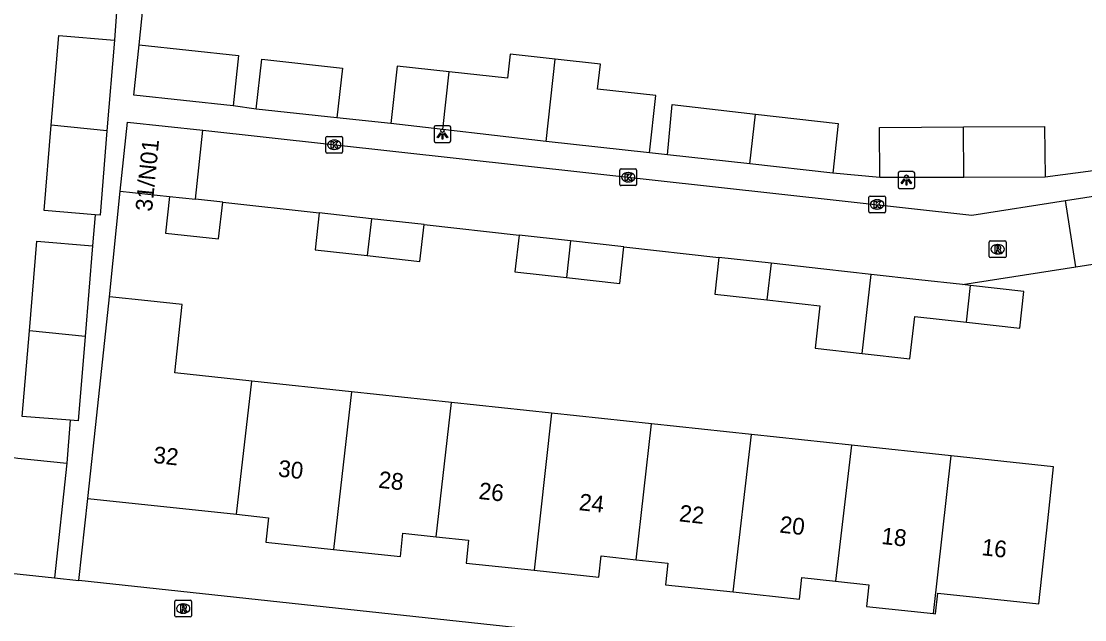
# Model space of a CAD drawing. Extents: x 162026 to 163499, y 387297 to 388169.
# Drawn here: x 162396.7 to 162460.1, y 387458.3 to 387494.1 of the extents above; entities that cross this region are included whole.
import ezdxf

# ---------------------------------------------------------------- set-up
doc = ezdxf.new("R2010")
doc.units = 0
for name, color, linetype in [('IMGEO_Kolk', 7, 'Continuous'), ('IMGEO_Lichtpunt', 7, 'Continuous'), ('IMGEO_Pand', 7, 'Continuous'), ('IMGEO_Pand_nummerreeks', 7, 'Continuous'), ('IMGEO_Rijbaan_lokaal_open', 7, 'Continuous'), ('IMGEO_Rioolput', 7, 'Continuous'), ('IMGEO_Voetpad_open', 7, 'Continuous')]:
    doc.layers.add(name, color=color, linetype=linetype)

msp = doc.modelspace()

# ---------------------------------------------------------------- linework, layer by layer
at = {"layer": 'IMGEO_Kolk'}
for p, q in [((162414.861, 387486.279), (162414.861, 387487.131)), ((162414.936, 387487.205), (162415.788, 387487.205)), ((162415.862, 387487.131), (162415.862, 387486.279)), ((162415.349, 387486.985), (162415.374, 387486.985)), ((162415.788, 387486.205), (162414.936, 387486.205)), ((162415.372, 387486.425), (162415.347, 387486.425)), ((162432.403, 387484.337), (162432.403, 387485.189)), ((162432.478, 387485.263), (162433.33, 387485.263)), ((162433.404, 387485.189), (162433.404, 387484.337)), ((162432.891, 387485.043), (162432.916, 387485.043)), ((162433.33, 387484.263), (162432.478, 387484.263)), ((162432.914, 387484.483), (162432.889, 387484.483)), ((162447.258, 387482.715), (162447.258, 387483.567)), ((162447.333, 387483.641), (162448.185, 387483.641)), ((162447.746, 387483.421), (162447.771, 387483.421)), ((162448.259, 387483.567), (162448.259, 387482.715)), ((162447.769, 387482.861), (162447.744, 387482.861)), ((162448.185, 387482.641), (162447.333, 387482.641))]:
    msp.add_line(p, q, dxfattribs=at)
for points in [[(162414.861, 387486.279), (162414.861, 387487.131)], [(162414.936, 387487.205), (162415.788, 387487.205)], [(162415.862, 387487.131), (162415.862, 387486.279)], [(162415.182, 387486.905), (162415.305, 387486.905), (162415.305, 387486.754), (162415.435, 387486.905), (162415.599, 387486.905), (162415.453, 387486.754), (162415.606, 387486.505), (162415.454, 387486.505), (162415.369, 387486.669), (162415.305, 387486.602), (162415.305, 387486.505), (162415.182, 387486.505), (162415.182, 387486.905)], [(162415.788, 387486.205), (162414.936, 387486.205)], [(162432.403, 387484.337), (162432.403, 387485.189)], [(162432.478, 387485.263), (162433.33, 387485.263)], [(162433.404, 387485.189), (162433.404, 387484.337)], [(162432.724, 387484.963), (162432.847, 387484.963), (162432.847, 387484.812), (162432.977, 387484.963), (162433.141, 387484.963), (162432.995, 387484.812), (162433.148, 387484.563), (162432.996, 387484.563), (162432.911, 387484.727), (162432.847, 387484.66), (162432.847, 387484.563), (162432.724, 387484.563), (162432.724, 387484.963)], [(162433.33, 387484.263), (162432.478, 387484.263)], [(162447.258, 387482.715), (162447.258, 387483.567)], [(162447.333, 387483.641), (162448.185, 387483.641)], [(162447.579, 387483.341), (162447.702, 387483.341), (162447.702, 387483.19), (162447.832, 387483.341), (162447.996, 387483.341), (162447.85, 387483.19), (162448.003, 387482.941), (162447.851, 387482.941), (162447.766, 387483.105), (162447.702, 387483.038), (162447.702, 387482.941), (162447.579, 387482.941), (162447.579, 387483.341)], [(162448.259, 387483.567), (162448.259, 387482.715)], [(162448.185, 387482.641), (162447.333, 387482.641)]]:
    msp.add_lwpolyline(points, dxfattribs=at)
for centre, start, end in [((162414.938, 387487.129), 91.55205, 178.44795), ((162414.938, 387487.129), 91.55205, 178.44795), ((162415.786, 387487.129), 1.55205, 88.44795), ((162415.786, 387487.129), 1.55205, 88.44795), ((162414.938, 387486.281), 181.55205, 268.44795), ((162414.938, 387486.281), 181.55205, 268.44795), ((162415.786, 387486.281), 271.55205, 358.44795), ((162415.786, 387486.281), 271.55205, 358.44795), ((162432.48, 387485.187), 91.55205, 178.44795), ((162432.48, 387485.187), 91.55205, 178.44795), ((162433.328, 387485.187), 1.55205, 88.44795), ((162433.328, 387485.187), 1.55205, 88.44795), ((162432.48, 387484.339), 181.55205, 268.44795), ((162432.48, 387484.339), 181.55205, 268.44795), ((162433.328, 387484.339), 271.55205, 358.44795), ((162433.328, 387484.339), 271.55205, 358.44795), ((162447.335, 387483.565), 91.55205, 178.44795), ((162447.335, 387483.565), 91.55205, 178.44795), ((162448.183, 387483.565), 1.55205, 88.44795), ((162448.183, 387483.565), 1.55205, 88.44795), ((162447.335, 387482.717), 181.55205, 268.44795), ((162447.335, 387482.717), 181.55205, 268.44795), ((162448.183, 387482.717), 271.55205, 358.44795), ((162448.183, 387482.717), 271.55205, 358.44795)]:
    msp.add_arc(centre, 0.0765, start, end, dxfattribs=at)
for centre, major_axis, ratio, start_param, end_param in [((162415.348, 387486.705), (-0.387, 0.002), 0.722429, 4.712389, 7.853982), ((162415.373, 387486.705), (-0.39, 0.002), 0.717154, 1.570796, 4.712389), ((162432.89, 387484.763), (-0.387, 0.002), 0.722429, 4.712389, 7.853982), ((162432.915, 387484.763), (-0.39, 0.002), 0.717154, 1.570796, 4.712389), ((162447.745, 387483.141), (-0.387, 0.002), 0.722429, 4.712389, 7.853982), ((162447.77, 387483.141), (-0.39, 0.002), 0.717154, 1.570796, 4.712389)]:
    msp.add_ellipse(centre, major_axis=major_axis, ratio=ratio, start_param=start_param, end_param=end_param, dxfattribs=at)
at = {"layer": 'IMGEO_Lichtpunt'}
for p, q in [((162421.32, 387487.748), (162421.32, 387486.941)), ((162421.32, 387487.748), (162421.32, 387486.941)), ((162422.222, 387487.843), (162421.414, 387487.843)), ((162422.222, 387487.843), (162421.414, 387487.843)), ((162422.316, 387486.941), (162422.316, 387487.748)), ((162422.316, 387486.941), (162422.316, 387487.748)), ((162421.414, 387486.847), (162422.222, 387486.847)), ((162421.414, 387486.847), (162422.222, 387486.847)), ((162449.004, 387485.004), (162449.004, 387484.197)), ((162449.004, 387485.004), (162449.004, 387484.197)), ((162449.906, 387485.099), (162449.098, 387485.099)), ((162449.906, 387485.099), (162449.098, 387485.099)), ((162450, 387484.197), (162450, 387485.004)), ((162450, 387484.197), (162450, 387485.004)), ((162449.098, 387484.103), (162449.906, 387484.103)), ((162449.098, 387484.103), (162449.906, 387484.103))]:
    msp.add_line(p, q, dxfattribs=at)
for points in [[(162421.694, 387487.412), (162421.733, 387487.384), (162421.545, 387487.122), (162421.507, 387487.149), (162421.694, 387487.412)], [(162421.796, 387487.364), (162421.843, 387487.364), (162421.843, 387487.042), (162421.796, 387487.042), (162421.796, 387487.364)], [(162421.906, 387487.384), (162421.944, 387487.411), (162422.131, 387487.149), (162422.092, 387487.121), (162421.906, 387487.384)], [(162449.378, 387484.668), (162449.417, 387484.64), (162449.229, 387484.378), (162449.191, 387484.405), (162449.378, 387484.668)], [(162449.48, 387484.62), (162449.527, 387484.62), (162449.527, 387484.298), (162449.48, 387484.298), (162449.48, 387484.62)], [(162449.59, 387484.64), (162449.628, 387484.667), (162449.815, 387484.405), (162449.776, 387484.377), (162449.59, 387484.64)]]:
    msp.add_lwpolyline(points, dxfattribs=at)
for centre in [(162421.819, 387487.546), (162449.503, 387484.802)]:
    msp.add_circle(centre, 0.0994, dxfattribs=at)
for centre, start, end in [((162421.414, 387487.748), 90, 180), ((162421.414, 387487.748), 90, 180), ((162422.222, 387487.748), 0, 90), ((162422.222, 387487.748), 0, 90), ((162421.414, 387486.941), 180, 270), ((162421.414, 387486.941), 180, 270), ((162422.222, 387486.941), 270, 0), ((162422.222, 387486.941), 270, 360), ((162449.098, 387485.004), 90, 180), ((162449.098, 387485.004), 90, 180), ((162449.906, 387485.004), 0, 90), ((162449.906, 387485.004), 0, 90), ((162449.098, 387484.197), 180, 270), ((162449.098, 387484.197), 180, 270), ((162449.906, 387484.197), 270, 0), ((162449.906, 387484.197), 270, 360)]:
    msp.add_arc(centre, 0.0946, start, end, dxfattribs=at)
at = {"layer": 'IMGEO_Pand'}
for points in [[(162398.478, 387487.886), (162398.92, 387493.234), (162402.25, 387492.959)], [(162402.25, 387492.959), (162401.802, 387487.532)], [(162409.322, 387489.039), (162403.396, 387489.671), (162403.716, 387492.668)], [(162403.716, 387492.668), (162409.642, 387492.036), (162409.322, 387489.039)], [(162410.696, 387488.835), (162411.045, 387491.824), (162415.853, 387491.29), (162415.523, 387488.318)], [(162428.554, 387491.816), (162425.858, 387492.113), (162425.701, 387490.679), (162422.224, 387491.062)], [(162428.013, 387486.908), (162428.554, 387491.816)], [(162434.18, 387486.229), (162434.555, 387489.641), (162431.077, 387490.024), (162431.241, 387491.52), (162428.554, 387491.816)], [(162422.224, 387491.062), (162419.119, 387491.403), (162418.742, 387487.973)], [(162421.844, 387487.61), (162422.224, 387491.062)], [(162435.24, 387486.1), (162435.526, 387489.101), (162440.493, 387488.541)], [(162415.523, 387488.318), (162410.696, 387488.835)], [(162440.162, 387485.557), (162440.493, 387488.541)], [(162440.493, 387488.541), (162445.426, 387487.985), (162445.114, 387485.01)], [(162401.093, 387482.522), (162398.055, 387482.773), (162398.478, 387487.886)], [(162401.802, 387487.532), (162398.478, 387487.886)], [(162402.59, 387483.936), (162403.028, 387488.051), (162407.524, 387487.572)], [(162421.844, 387487.61), (162418.742, 387487.973)], [(162447.926, 387484.745), (162447.907, 387487.729), (162452.917, 387487.768)], [(162452.917, 387487.768), (162457.738, 387487.806), (162457.783, 387484.771)], [(162452.93, 387484.758), (162452.917, 387487.768)], [(162401.802, 387487.532), (162401.386, 387482.498), (162401.093, 387482.522)], [(162407.086, 387483.458), (162407.524, 387487.572)], [(162428.013, 387486.908), (162421.844, 387487.61)], [(162434.18, 387486.229), (162428.013, 387486.908)], [(162440.162, 387485.557), (162435.24, 387486.1)], [(162445.114, 387485.01), (162440.162, 387485.557)], [(162452.93, 387484.758), (162447.926, 387484.745)], [(162457.783, 387484.771), (162452.93, 387484.758)], [(162402.59, 387483.936), (162405.539, 387483.622)], [(162405.539, 387483.622), (162405.296, 387481.434), (162408.462, 387481.082), (162408.706, 387483.278)], [(162405.539, 387483.622), (162407.086, 387483.458)], [(162408.706, 387483.278), (162407.086, 387483.458)], [(162414.461, 387482.636), (162414.217, 387480.44), (162417.328, 387480.094)], [(162417.58, 387482.289), (162414.461, 387482.636)], [(162417.58, 387482.289), (162417.328, 387480.094)], [(162420.722, 387481.939), (162417.58, 387482.289)], [(162417.328, 387480.094), (162420.478, 387479.743), (162420.722, 387481.939)], [(162397.168, 387475.599), (162397.61, 387480.947), (162400.94, 387480.672)], [(162426.387, 387481.307), (162426.143, 387479.111), (162429.212, 387478.769)], [(162429.453, 387480.966), (162426.387, 387481.307)], [(162429.453, 387480.966), (162429.212, 387478.769)], [(162432.648, 387480.61), (162429.453, 387480.966)], [(162400.94, 387480.672), (162400.492, 387475.245)], [(162429.212, 387478.769), (162432.404, 387478.414), (162432.648, 387480.61)], [(162438.313, 387479.978), (162438.069, 387477.782), (162441.184, 387477.435)], [(162441.437, 387479.63), (162438.313, 387479.978)], [(162441.437, 387479.63), (162441.184, 387477.435)], [(162447.411, 387478.965), (162444.574, 387479.281), (162441.437, 387479.63)], [(162446.861, 387474.237), (162447.411, 387478.965)], [(162452.86, 387478.357), (162450.249, 387478.648), (162447.411, 387478.965)], [(162453.333, 387478.304), (162452.86, 387478.357)], [(162453.085, 387476.109), (162453.333, 387478.304)], [(162453.085, 387476.109), (162456.266, 387475.754), (162456.51, 387477.95), (162453.333, 387478.304)], [(162400.655, 387465.587), (162401.188, 387470.559), (162401.946, 387477.628)], [(162410.435, 387472.596), (162405.848, 387473.088), (162406.285, 387477.163), (162404.233, 387477.383), (162401.946, 387477.628)], [(162441.184, 387477.435), (162444.33, 387477.085), (162444.059, 387474.549), (162446.861, 387474.237)], [(162446.861, 387474.237), (162449.708, 387473.919), (162450.005, 387476.452), (162453.085, 387476.109)], [(162399.602, 387470.25), (162396.745, 387470.486), (162397.168, 387475.599)], [(162400.492, 387475.245), (162397.168, 387475.599)], [(162400.492, 387475.245), (162400.076, 387470.211), (162399.602, 387470.25)], [(162409.524, 387464.636), (162410.435, 387472.596)], [(162416.397, 387471.957), (162410.435, 387472.596)], [(162416.397, 387471.957), (162415.319, 387462.54)], [(162422.361, 387471.317), (162416.397, 387471.957)], [(162421.448, 387463.299), (162422.361, 387471.317)], [(162428.323, 387470.678), (162422.361, 387471.317)], [(162428.323, 387470.678), (162427.292, 387461.29)], [(162434.295, 387470.038), (162428.323, 387470.678)], [(162433.378, 387461.922), (162434.295, 387470.038)], [(162440.258, 387469.398), (162434.295, 387470.038)], [(162439.175, 387459.995), (162440.258, 387469.398)], [(162446.224, 387468.759), (162440.258, 387469.398)], [(162446.224, 387468.759), (162445.28, 387460.644)], [(162452.183, 387468.12), (162446.224, 387468.759)], [(162451.12, 387458.704), (162452.183, 387468.12)], [(162451.12, 387458.704), (162451.243, 387458.691), (162451.375, 387459.924), (162457.401, 387459.278), (162457.934, 387464.25), (162458.279, 387467.466), (162452.183, 387468.12)], [(162395.498, 387461.182), (162396.228, 387468.022), (162396.486, 387467.994), (162399.397, 387467.683)], [(162399.397, 387467.683), (162398.668, 387460.844)], [(162400.655, 387465.587), (162409.524, 387464.636)], [(162409.524, 387464.636), (162411.432, 387464.431), (162411.276, 387462.974), (162415.319, 387462.54)], [(162415.319, 387462.54), (162419.312, 387462.112), (162419.462, 387463.512), (162421.448, 387463.299)], [(162421.448, 387463.299), (162423.375, 387463.092), (162423.229, 387461.726), (162427.292, 387461.29)], [(162427.292, 387461.29), (162431.159, 387460.876), (162431.295, 387462.145), (162433.378, 387461.922)], [(162433.378, 387461.922), (162435.276, 387461.718), (162435.138, 387460.428), (162439.175, 387459.995)], [(162395.498, 387461.182), (162398.668, 387460.844)], [(162439.175, 387459.995), (162443.123, 387459.572), (162443.261, 387460.86), (162445.28, 387460.644)], [(162445.28, 387460.644), (162447.262, 387460.431), (162447.123, 387459.133), (162451.12, 387458.704)]]:
    msp.add_lwpolyline(points, dxfattribs=at)
at = {"layer": 'IMGEO_Rijbaan_lokaal_open'}
for points in [[(162459.001, 387483.37), (162500, 387489.751), (162523.492, 387493.408)], [(162407.524, 387487.572), (162453.408, 387482.499), (162459.001, 387483.37)], [(162459.618, 387479.412), (162459.001, 387483.37)], [(162459.618, 387479.412), (162488.185, 387483.871)], [(162408.706, 387483.278), (162414.461, 387482.636)], [(162420.722, 387481.939), (162426.387, 387481.307)], [(162432.648, 387480.61), (162438.313, 387479.978)], [(162452.86, 387478.357), (162459.618, 387479.412)]]:
    msp.add_lwpolyline(points, dxfattribs=at)
at = {"layer": 'IMGEO_Rioolput'}
for p, q in [((162454.449, 387480.038), (162454.449, 387480.89)), ((162454.524, 387480.964), (162455.376, 387480.964)), ((162455.45, 387480.89), (162455.45, 387480.038)), ((162454.96, 387480.184), (162454.935, 387480.184)), ((162454.937, 387480.744), (162454.962, 387480.744)), ((162455.376, 387479.964), (162454.524, 387479.964)), ((162405.847, 387458.578), (162405.847, 387459.43)), ((162405.922, 387459.504), (162406.774, 387459.504)), ((162406.335, 387459.284), (162406.36, 387459.284)), ((162406.848, 387459.43), (162406.848, 387458.578)), ((162406.358, 387458.724), (162406.333, 387458.724)), ((162406.774, 387458.504), (162405.922, 387458.504))]:
    msp.add_line(p, q, dxfattribs=at)
for points in [[(162454.449, 387480.038), (162454.449, 387480.89)], [(162454.524, 387480.964), (162455.376, 387480.964)], [(162455.45, 387480.89), (162455.45, 387480.038)], [(162455.038, 387480.662), (162454.786, 387480.664), (162454.786, 387480.264)], [(162454.786, 387480.264), (162454.91, 387480.264), (162454.91, 387480.426), (162454.921, 387480.426)], [(162454.964, 387480.583), (162454.91, 387480.583), (162454.91, 387480.502)], [(162454.91, 387480.502), (162454.962, 387480.502)], [(162454.968, 387480.397), (162455.039, 387480.264), (162455.179, 387480.264), (162455.114, 387480.39)], [(162455.376, 387479.964), (162454.524, 387479.964)], [(162405.847, 387458.578), (162405.847, 387459.43)], [(162405.922, 387459.504), (162406.774, 387459.504)], [(162406.436, 387459.202), (162406.184, 387459.204), (162406.184, 387458.804)], [(162406.848, 387459.43), (162406.848, 387458.578)], [(162406.184, 387458.804), (162406.308, 387458.804), (162406.308, 387458.966), (162406.319, 387458.966)], [(162406.362, 387459.123), (162406.308, 387459.123), (162406.308, 387459.042)], [(162406.308, 387459.042), (162406.36, 387459.042)], [(162406.366, 387458.937), (162406.437, 387458.804), (162406.577, 387458.804), (162406.512, 387458.93)], [(162406.774, 387458.504), (162405.922, 387458.504)]]:
    msp.add_lwpolyline(points, dxfattribs=at)
for centre, radius, start, end in [((162454.526, 387480.888), 0.0765, 91.55205, 178.44795), ((162454.526, 387480.888), 0.0765, 91.55205, 178.44795), ((162455.374, 387480.888), 0.0765, 1.55205, 88.44795), ((162455.374, 387480.888), 0.0765, 1.55205, 88.44795), ((162454.92, 387480.373), 0.0533, 26.02933, 88.69889), ((162454.946, 387480.691), 0.19, 274.7715, 282.96867), ((162454.97, 387480.487), 0.0964, 77.00612, 93.18647), ((162454.984, 387480.544), 0.0378, 276.66336, 79.67722), ((162455.037, 387480.552), 0.109, 350.36119, 89.41601), ((162455.035, 387480.552), 0.112, 277.58423, 350.98172), ((162455.019, 387480.337), 0.108, 29.51342, 73.79051), ((162454.526, 387480.04), 0.0765, 181.55205, 268.44795), ((162454.526, 387480.04), 0.0765, 181.55205, 268.44795), ((162455.374, 387480.04), 0.0765, 271.55205, 358.44795), ((162455.374, 387480.04), 0.0765, 271.55205, 358.44795), ((162405.924, 387459.428), 0.0765, 91.55205, 178.44795), ((162405.924, 387459.428), 0.0765, 91.55205, 178.44795), ((162406.435, 387459.092), 0.109, 350.36119, 89.41601), ((162406.772, 387459.428), 0.0765, 1.55205, 88.44795), ((162406.772, 387459.428), 0.0765, 1.55205, 88.44795), ((162405.924, 387458.58), 0.0765, 181.55205, 268.44795), ((162405.924, 387458.58), 0.0765, 181.55205, 268.44795), ((162406.318, 387458.913), 0.0533, 26.02933, 88.69889), ((162406.344, 387459.231), 0.19, 274.7715, 282.96867), ((162406.368, 387459.027), 0.0964, 77.00612, 93.18647), ((162406.382, 387459.084), 0.0378, 276.66336, 79.67722), ((162406.433, 387459.092), 0.112, 277.58423, 350.98172), ((162406.417, 387458.877), 0.108, 29.51342, 73.79051), ((162406.772, 387458.58), 0.0765, 271.55205, 358.44795), ((162406.772, 387458.58), 0.0765, 271.55205, 358.44795)]:
    msp.add_arc(centre, radius, start, end, dxfattribs=at)
for centre, major_axis, ratio, start_param, end_param in [((162454.936, 387480.464), (-0.387, 0.002), 0.722429, 4.712389, 7.853982), ((162454.961, 387480.464), (-0.39, 0.002), 0.717154, 1.570796, 4.712389), ((162406.334, 387459.004), (-0.387, 0.002), 0.722429, 4.712389, 7.853982), ((162406.359, 387459.004), (-0.39, 0.002), 0.717154, 1.570796, 4.712389)]:
    msp.add_ellipse(centre, major_axis=major_axis, ratio=ratio, start_param=start_param, end_param=end_param, dxfattribs=at)
at = {"layer": 'IMGEO_Voetpad_open'}
for points in [[(162403.716, 387492.668), (162404.279, 387498.123)], [(162402.413, 387495.205), (162402.25, 387492.959)], [(162410.696, 387488.835), (162409.322, 387489.039)], [(162418.742, 387487.973), (162415.523, 387488.318)], [(162435.24, 387486.1), (162434.18, 387486.229)], [(162447.926, 387484.745), (162445.114, 387485.01)], [(162460.648, 387485.155), (162457.783, 387484.771)], [(162401.946, 387477.628), (162402.59, 387483.936)], [(162401.093, 387482.522), (162400.94, 387480.672)], [(162399.602, 387470.25), (162399.397, 387467.683)], [(162400.124, 387460.686), (162400.655, 387465.587)], [(162398.668, 387460.844), (162400.124, 387460.686)], [(162459.98, 387453.961), (162433.518, 387457.07), (162400.124, 387460.686)]]:
    msp.add_lwpolyline(points, dxfattribs=at)

# ---------------------------------------------------------------- texts
at = {"layer": 'IMGEO_Pand_nummerreeks'}
for s, rotation, p in [('31/N01', 84.34512, (162404.488, 387482.693)), ('32', 353.87508, (162404.533, 387467.706)), ('30', 353.6149, (162411.979, 387466.897)), ('28', 353.6149, (162417.963, 387466.227)), ('26', 353.6149, (162423.945, 387465.558)), ('24', 353.6149, (162429.93, 387464.889)), ('22', 353.6149, (162435.911, 387464.219)), ('20', 353.6149, (162441.902, 387463.548)), ('18', 353.6149, (162447.977, 387462.869)), ('16', 353.6149, (162453.958, 387462.199))]:
    msp.add_text(s, height=1, rotation=rotation, dxfattribs=at).set_placement(p)

doc.saveas('drawing.dxf')
